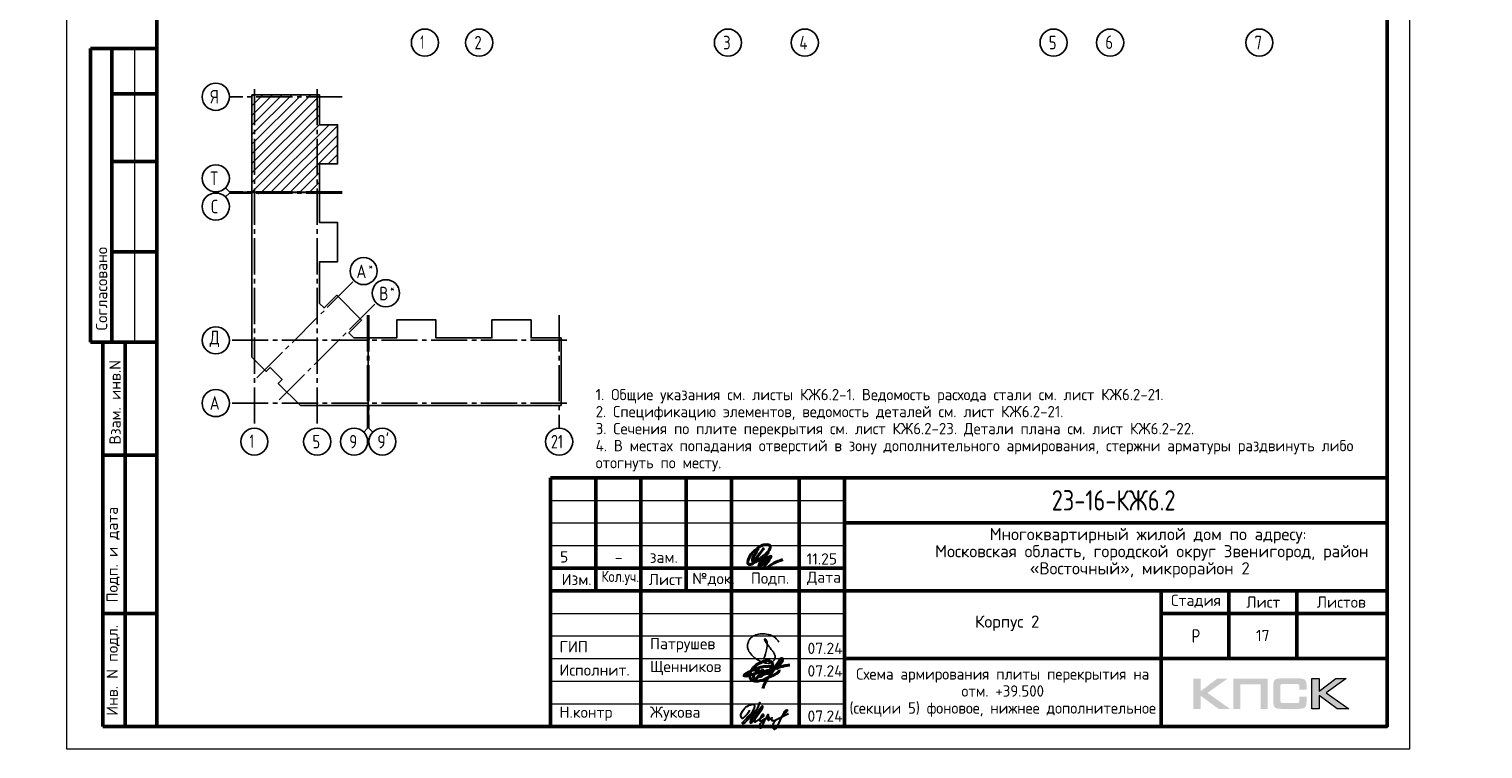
# Model space of a CAD drawing. Header units: millimetres. Extents: x 40580 to 1930067, y -240640 to 81020.
# Tile 298 of 656: x 924343 to 956489, y -240477 to -224547. Entities that reach past the tile are written whole.
import ezdxf

# ---------------------------------------------------------------- set-up
doc = ezdxf.new("R2010")
doc.units = ezdxf.units.MM
doc.linetypes.add('______5', pattern=[1100, 800, -100, 100, -100])
doc.linetypes.add('CENTER', pattern=[2, 1.25, -0.25, 0.25, -0.25])
for name, color, linetype, lineweight in [('Standard', 7, 'Continuous', 25), ('ОСИ', 7, 'CENTER', 15), ('Основная', 7, 'Continuous', 40), ('Текст_ общее', 7, 'Continuous', 25)]:
    doc.layers.add(name, color=color, linetype=linetype, lineweight=lineweight)
doc.styles.add('GOST 2.304', font='isocpeur.ttf', dxfattribs={"width": 0.8})
doc.styles.add('ISOCPEUR', font='isocpeur.ttf')
doc.styles.get("Standard").update_dxf_attribs({"font": 'isocpeur.ttf'})

# ---------------------------------------------------------------- blocks, each defined once
blk = doc.blocks.new('яяя')
at = {"lineweight": 30}
for points in [[(345424, 110432), (345425, 110410), (345424, 110397), (345417, 110379), (345406, 110350), (345390, 110319), (345357, 110275), (345310, 110221), (345265, 110176), (345198, 110110), (345161, 110077), (345133, 110066), (345116, 110066), (345102, 110075), (345090, 110091), (345082, 110115), (345074, 110146), (345066, 110182), (345064, 110206), (345067, 110234), (345077, 110278), (345095, 110320), (345114, 110361), (345134, 110395), (345159, 110428), (345195, 110469), (345228, 110506), (345284, 110560), (345331, 110595), (345379, 110625), (345435, 110648), (345486, 110670), (345532, 110686), (345573, 110696), (345605, 110698), (345621, 110695), (345635, 110687), (345648, 110671), (345656, 110649), (345659, 110625), (345659, 110583), (345656, 110553), (345647, 110523), (345635, 110489), (345387, 110033), (345349, 109985), (345311, 109948), (345247, 109889), (345209, 109858), (345192, 109844), (345180, 109837), (345157, 109833), (345150, 109835), (345140, 109842), (345135, 109856), (345138, 109881), (345148, 109892), (345183, 109930), (345267, 110024), (345343, 110105), (345455, 110213), (345617, 110343), (345775, 110456), (345811, 110526), (345838, 110607), (345890, 110740), (345902, 110771), (345698, 110295), (345672, 110226), (345626, 110132), (345572, 110032), (345518, 109953), (345481, 109918), (345497, 110001), (345567, 110147), (345655, 110301), (345760, 110442)], [(345481, 109918), (345476, 109896), (345475, 109874), (345485, 109861), (345506, 109866), (345539, 109891), (345632, 109983), (345968, 110450), (346022, 110527), (346029, 110560), (346027, 110579), (346026, 110590), (346010, 110605), (345993, 110609), (345975, 110601), (345962, 110584), (345954, 110562), (345857, 110421), (345783, 110292), (345741, 110183), (345701, 110079), (345665, 109985), (345660, 109952), (345666, 109929), (345669, 109915), (345682, 109910), (345702, 109914), (345735, 109941), (345846, 110007), (346065, 110160), (346075, 110193), (346070, 110217), (346066, 110236), (346052, 110241), (346030, 110241), (346007, 110228), (345978, 110203), (345960, 110164), (345892, 110010), (345895, 109986), (345904, 109966), (345925, 109964), (345969, 109968), (346045, 110000), (346218, 110114), (346261, 110154), (346280, 110184), (346282, 110210), (346278, 110225), (346263, 110229), (346241, 110222), (346220, 110198), (346162, 110049), (345989, 109904), (345932, 109849), (345906, 109805), (345891, 109739), (345890, 109690), (345899, 109652), (345924, 109647), (345956, 109655), (345980, 109674), (346058, 109838), (346158, 110046), (346261, 110098), (346314, 110120), (346292, 110079), (346269, 110036), (346261, 110008), (346267, 109998), (346293, 109998), (346363, 110039), (346445, 110095), (346421, 110068), (346414, 110040), (346407, 110011), (346416, 109990), (346466, 109972), (346509, 109977), (346574, 109984), (347172, 110293)], [(346586, 109971), (346543, 109917), (346509, 109873), (346489, 109825), (346475, 109767), (346472, 109710), (346478, 109675), (346485, 109641), (346501, 109621), (346517, 109602), (346542, 109589), (346568, 109592), (346605, 109620), (346680, 109731), (346736, 109842), (346865, 110115), (346962, 110290), (346969, 110318), (346979, 110360), (347013, 110403), (347056, 110434), (347091, 110450), (347109, 110450), (347121, 110434), (347115, 110405), (347072, 110355), (347012, 110307), (346924, 110222)]]:
    blk.add_lwpolyline(points, dxfattribs=at)
blk = doc.blocks.new('Из_буфера32210')
at = {"color": 7, "lineweight": 25}
blk.add_lwpolyline([(357, 84), (386, 160), (399, 213), (405, 239), (412, 268), (420, 299), (427, 339), (434, 380), (437, 414), (438, 442), (436, 466), (430, 489), (425, 504), (417, 519), (409, 531), (405, 535), (403, 536), (400, 539), (394, 541), (387, 543), (383, 542), (379, 539), (377, 534), (377, 528), (379, 523), (438, 428), (470, 382), (484, 365), (504, 341), (528, 310), (551, 280), (562, 264), (575, 247), (582, 235), (589, 220), (599, 198), (606, 184), (610, 167), (611, 155), (612, 143), (611, 127), (609, 116), (603, 96), (596, 82), (588, 69), (579, 56), (563, 43), (551, 34), (539, 25), (524, 16), (511, 10), (494, 5), (481, 3), (456, 0), (432, 1), (415, 3), (396, 6), (375, 11), (355, 19), (336, 24), (310, 31), (293, 39), (269, 53), (243, 69), (223, 80), (202, 93), (180, 109), (152, 128), (126, 152), (98, 182), (77, 211), (52, 241), (32, 266), (20, 293), (8, 329), (3, 348), (1, 373), (0, 393), (1, 417), (6, 440), (13, 454), (20, 476), (26, 497), (38, 517), (47, 529), (60, 548), (75, 563), (95, 581), (115, 593), (135, 606), (161, 618), (187, 628), (213, 638), (251, 647), (282, 653), (319, 655), (353, 655), (384, 652), (418, 648), (460, 641), (503, 628), (544, 611), (579, 594), (611, 573), (639, 545), (666, 515), (679, 496), (694, 471)], dxfattribs=at)

msp = doc.modelspace()

# ---------------------------------------------------------------- hatches: boundary and pattern name
h = msp.add_hatch(color=256)
h.paths.add_polyline_path([(950844.3, -238920.2), (950616.8, -238920.2), (950244.8, -239200.3), (950244.8, -238920.2), (950087.2, -238920.2), (950087.2, -239592.4), (950244.8, -239592.4), (950244.8, -239297.1), (950647.3, -239592.4), (950899, -239592.4), (950398.3, -239236.9)])
h.paths.add_polyline_path([(951127.2, -239046.8), (951572.5, -239046.8), (951572.5, -239592.4), (951728.7, -239592.4), (951728.7, -238920.2), (951562.1, -238920.2), (950970.9, -238920.2), (950970.9, -239079.3), (950970.9, -239592.4), (951127.2, -239592.4)])
h.paths.add_polyline_path([(952866.9, -238916.8), (952709.2, -238916.8), (952709.2, -239589.6), (952866.9, -239589.6), (952866.9, -239293.6), (953269.3, -239589.6), (953521, -239589.6), (953020.4, -239233.5), (953466.4, -238916.8), (953239.6, -238916.8), (952866.9, -239196.8)])
msp.add_hatch(color=256).paths.add_polyline_path([(952577.9, -238991.5), (952575.8, -238983.9), (952573, -238977.6), (952569.6, -238971.4), (952566.1, -238965.2), (952562.7, -238960.4), (952558.5, -238955.5), (952554.4, -238950.7), (952550.2, -238946.5), (952544.7, -238943.1), (952539.1, -238938.9), (952532.9, -238935.5), (952526, -238932.7), (952519.1, -238929.9), (952511.5, -238927.2), (952503.9, -238925.1), (952485.9, -238921.6), (952466.5, -238918.9), (952445.1, -238917.5), (952421.6, -238916.8), (952020.5, -238916.8), (951997, -238917.5), (951976.3, -238918.9), (951956.2, -238921.6), (951938.9, -238925.1), (951930.6, -238927.9), (951923, -238929.9), (951916.1, -238932.7), (951909.9, -238936.2), (951903.7, -238938.9), (951897.5, -238943.1), (951892.6, -238946.5), (951887.8, -238950.7), (951883.6, -238955.5), (951880.2, -238960.4), (951876, -238965.2), (951872.6, -238971.4), (951869.8, -238977.6), (951867, -238984.6), (951864.3, -238991.5), (951862.2, -238999.1), (951858.7, -239015.7), (951856, -239033.6), (951853.9, -239053.7), (951853.9, -239075.8), (951853.9, -239429.9), (951853.9, -239452), (951856, -239472), (951858.7, -239490.7), (951862.2, -239507.3), (951864.3, -239514.9), (951867, -239521.8), (951869.8, -239528.7), (951872.6, -239535), (951876, -239540.5), (951880.2, -239546), (951883.6, -239550.9), (951887.8, -239555.7), (951892.6, -239559.9), (951898.1, -239563.3), (951903.7, -239566.8), (951909.9, -239570.2), (951916.1, -239573.7), (951923.7, -239575.8), (951930.6, -239578.5), (951938.9, -239580.6), (951956.2, -239584.8), (951976.3, -239586.8), (951997.7, -239588.9), (952020.5, -239589.6), (952421.6, -239589.6), (952445.1, -239588.9), (952466.5, -239587.5), (952485.9, -239584.8), (952503.2, -239581.3), (952511.5, -239578.5), (952519.1, -239576.5), (952526, -239573.7), (952532.9, -239570.2), (952539.1, -239567.5), (952544.7, -239563.3), (952550.2, -239559.9), (952554.4, -239555.7), (952558.5, -239551.6), (952562.7, -239546), (952566.1, -239541.2), (952569.6, -239535), (952573, -239528.7), (952575.8, -239522.5), (952577.9, -239514.9), (952580.6, -239507.3), (952584.1, -239490.7), (952586.9, -239472.7), (952588.2, -239452), (952588.9, -239429.9), (952588.9, -239318.5), (952432, -239318.5), (952432, -239409.1), (952432, -239415.3), (952431.3, -239421.6), (952429.9, -239427.1), (952428.5, -239432.6), (952426.4, -239437.5), (952424.4, -239441.6), (952421.6, -239445.8), (952418.1, -239449.2), (952414.7, -239452.7), (952410.5, -239455.4), (952405.7, -239457.5), (952400.8, -239459.6), (952396, -239461), (952389.8, -239461.7), (952383.6, -239462.4), (952377.3, -239463.1), (952053.7, -239463.1), (952048.2, -239462.4), (952043.4, -239461.7), (952039.2, -239459.6), (952035.1, -239457.5), (952030.9, -239454.8), (952027.5, -239452), (952024, -239448.5), (952021.2, -239444.4), (952018.5, -239440.2), (952016.4, -239436.1), (952014.3, -239431.2), (952012.9, -239426.4), (952010.9, -239416.7), (952010.2, -239407), (952010.2, -239084.1), (952010.2, -239078.6), (952010.9, -239073.1), (952012.2, -239068.2), (952013.6, -239063.4), (952015, -239059.2), (952017.1, -239055.8), (952019.8, -239052.3), (952022.6, -239048.9), (952026.1, -239046.1), (952029.5, -239043.3), (952033.7, -239041.3), (952037.8, -239039.9), (952042.7, -239038.5), (952047.5, -239037.8), (952053, -239037.1), (952058.6, -239037.1), (952377.3, -239037.1), (952383.6, -239037.1), (952389.8, -239037.8), (952395.3, -239039.2), (952400.2, -239040.6), (952405, -239042.6), (952409.8, -239044.7), (952414, -239048.2), (952417.4, -239050.9), (952420.9, -239055.1), (952423.7, -239059.2), (952426.4, -239063.4), (952428.5, -239068.2), (952429.9, -239073.1), (952431.3, -239078.6), (952432, -239084.8), (952432, -239091), (952432, -239165), (952588.9, -239165), (952588.9, -239075.8), (952588.2, -239053.7), (952586.9, -239033.6), (952584.1, -239015.7), (952579.9, -238999.1)])

# ---------------------------------------------------------------- linework, layer by layer
at = {"lineweight": 0}
msp.add_lwpolyline([(952709.2, -239589.6), (952709.2, -238916.8), (952866.9, -238916.8), (952866.9, -239196.8), (953239.6, -238916.8), (953466.4, -238916.8), (953020.4, -239233.5), (953521, -239589.6), (953269.3, -239589.6), (952866.9, -239293.6), (952866.9, -239589.6), (952709.2, -239589.6)], close=True, dxfattribs=at)
at = {"layer": 'Standard', "color": 7, "linetype": 'Continuous', "lineweight": 50, "transparency": 33554687}
for p, q in [((927171.4, -224977.2), (925698.2, -224977.2)), ((925698.2, -224977.2), (925698.2, -231477.2)), ((925698.2, -224977.2), (925698.2, -231477.2)), ((926171.4, -224977.2), (926171.4, -231477.2)), ((927171.4, -225977.2), (926171.4, -225977.2)), ((927171.4, -227477.2), (926171.4, -227477.2)), ((927171.4, -229477.2), (926171.4, -229477.2)), ((925698.2, -231477.2), (927171.4, -231477.2)), ((925971.4, -239977.2), (925971.4, -231477.2)), ((925971.4, -239977.2), (925971.4, -231477.2)), ((926471.4, -239977.2), (926471.4, -231477.2)), ((925971.4, -233977.2), (927171.4, -233977.2)), ((935871.4, -239977.2), (935871.4, -234477.2)), ((935871.4, -234477.2), (954371.4, -234477.2)), ((936871.4, -236977.2), (936871.4, -234477.2)), ((937871.4, -239977.2), (937871.4, -234477.2)), ((938871.4, -236977.2), (938871.4, -234477.2)), ((939871.4, -239977.2), (939871.4, -234477.2)), ((941371.4, -239977.2), (941371.4, -234477.2)), ((942371.4, -239977.2), (942371.4, -234477.2)), ((942371.4, -235477.2), (954371.4, -235477.2)), ((935871.4, -236477.2), (942371.4, -236477.2)), ((935871.4, -236477.2), (942371.4, -236477.2)), ((935871.4, -236977.2), (942371.4, -236977.2)), ((935871.4, -236977.2), (942371.4, -236977.2)), ((942371.4, -236977.2), (954371.4, -236977.2)), ((949371.4, -238477.2), (949371.4, -236977.2)), ((950871.4, -238477.2), (950871.4, -236977.2)), ((952371.4, -238477.2), (952371.4, -236977.2)), ((925971.4, -237477.2), (927171.4, -237477.2)), ((949371.4, -237477.2), (954371.4, -237477.2)), ((942371.4, -238477.2), (954371.4, -238477.2)), ((949371.4, -239977.2), (949371.4, -238477.2)), ((949371.4, -239977.2), (949371.4, -238477.2)), ((927171.4, -239977.2), (925971.4, -239977.2))]:
    msp.add_line(p, q, dxfattribs=at)
at = {"layer": 'Standard', "color": 7, "linetype": 'Continuous', "lineweight": 13, "transparency": 33554687}
for p, q in [((926671.4, -224977.2), (926671.4, -231477.2)), ((928771.4, -228150.2), (928683.5, -228062.3)), ((928771.4, -228175.2), (928683.5, -228263.1)), ((928771.4, -228150.2), (929271.4, -228150.2)), ((928771.4, -228175.2), (929271.4, -228175.2)), ((931829.4, -233377.2), (931829.4, -232877.2)), ((931854.4, -233377.2), (931854.4, -232877.2)), ((931829.4, -233377.2), (931741.5, -233465.1)), ((931854.4, -233377.2), (931942.3, -233465.1)), ((935871.4, -234977.2), (942371.4, -234977.2)), ((935871.4, -235477.2), (942371.4, -235477.2)), ((935871.4, -235977.2), (942371.4, -235977.2)), ((935871.4, -237477.2), (942371.4, -237477.2)), ((935871.4, -237977.2), (942371.4, -237977.2)), ((935871.4, -237977.2), (942371.4, -237977.2)), ((935871.4, -238477.2), (942371.4, -238477.2)), ((935871.4, -238477.2), (942371.4, -238477.2)), ((935871.4, -238977.2), (942371.4, -238977.2)), ((935871.4, -239477.2), (942371.4, -239477.2))]:
    msp.add_line(p, q, dxfattribs=at)
at = {"layer": 'Standard', "color": 7, "linetype": 'Continuous', "lineweight": -3, "transparency": 33554687}
for p, q in [((929271.4, -227307.8), (930576, -226003.2)), ((929271.4, -226883.5), (930151.7, -226003.2)), ((929271.4, -226459.3), (929727.5, -226003.2)), ((929271.4, -226035), (929303.2, -226003.2)), ((929271.4, -227095.6), (930363.8, -226003.2)), ((929271.4, -226671.4), (929939.6, -226003.2)), ((929271.4, -226247.1), (929515.3, -226003.2)), ((929271.4, -227519.9), (930767.4, -226023.9)), ((929271.4, -227732), (930767.4, -226236)), ((929271.4, -227944.2), (930767.4, -226448.2)), ((929271.4, -228156.3), (930767.4, -226660.3)), ((929479.6, -228160.2), (930975.6, -226664.2)), ((929691.8, -228160.2), (931164.4, -226687.6)), ((929903.9, -228160.2), (931164.4, -226899.7)), ((930116, -228160.2), (931164.4, -227111.8)), ((930956.2, -227532.2), (931164.4, -227324)), ((930328.2, -228160.2), (930767.4, -227721)), ((930540.3, -228160.2), (930767.4, -227933.1)), ((930752.4, -228160.2), (930767.4, -228145.2))]:
    msp.add_line(p, q, dxfattribs=at)
at = {"layer": 'Standard', "color": 7, "linetype": 'Continuous', "lineweight": 25, "transparency": 33554687}
for p, q in [((954371.4, -239977.2), (954371.4, -234477.2)), ((935871.4, -239977.2), (954371.4, -239977.2)), ((935871.4, -239977.2), (954371.4, -239977.2)), ((935871.4, -239977.2), (954371.4, -239977.2))]:
    msp.add_line(p, q, dxfattribs=at)
at = {"layer": 'Standard', "color": 7, "linetype": 'Continuous', "lineweight": 13, "transparency": 33554687}
msp.add_lwpolyline([(925171.4, -240477.2), (954871.4, -240477.2), (954871.4, -198477.2), (925171.4, -198477.2), (925171.4, -240477.2)], close=True, dxfattribs=at)
at = {"layer": 'Standard', "color": 7, "linetype": 'Continuous', "lineweight": 50, "transparency": 33554687}
msp.add_lwpolyline([(927171.4, -198977.2), (954371.4, -198977.2), (954371.4, -239977.2), (927171.4, -239977.2), (927171.4, -198977.2)], close=True, dxfattribs=at)
at = {"layer": 'Standard', "color": 7, "linetype": 'Continuous', "lineweight": 25, "transparency": 33554687}
for points in [[(929271.4, -228160.2), (929271.4, -226003.2), (930767.4, -226003.2), (930767.4, -226664.2), (931164.4, -226664.2), (931164.4, -227532.2), (930767.4, -227532.2), (930767.4, -228160.2), (930749.4, -228160.2), (930749.4, -228140.2), (930734.4, -228140.2), (930734.4, -228160.2), (929271.4, -228160.2)], [(929271.4, -231620.2), (929271.4, -228165.2), (929409.4, -228165.2), (929409.4, -228185.2), (929424.4, -228185.2), (929424.4, -228165.2), (930767.4, -228165.2), (930767.4, -228828.2), (931164.4, -228828.2), (931164.4, -229696.2), (930767.4, -229696.2), (930767.4, -230621.9), (930865.3, -230719.7), (931146.1, -230438.9), (931695.5, -230988.3), (931414.7, -231269.2), (931526.7, -231381.2), (931839.4, -231381.2), (931839.4, -232877.2), (930341.4, -232877.2), (929853.4, -232389.2), (929938.2, -232304.4), (929670.3, -232036.4), (929585.4, -232121.3), (929271.4, -231807.2), (929271.4, -231620.2)], [(931844.4, -232877.2), (931844.4, -231414.2), (931864.4, -231414.2), (931864.4, -231399.2), (931844.4, -231399.2), (931844.4, -231381.2), (932472.4, -231381.2), (932472.4, -230984.2), (933340.4, -230984.2), (933340.4, -231381.2), (933958.4, -231381.2), (934576.4, -231381.2), (934576.4, -230984.2), (935444.4, -230984.2), (935444.4, -231381.2), (936105.4, -231381.2), (936105.4, -232877.2), (933958.4, -232877.2), (931844.4, -232877.2)]]:
    msp.add_lwpolyline(points, dxfattribs=at)
at = {"layer": 'ОСИ', "color": 8, "linetype": '______5', "lineweight": -3, "transparency": 33554687}
for p, q in [((929324.4, -225875.9), (929324.4, -233377.2)), ((930714.4, -225875.9), (930714.4, -233377.2)), ((931267.4, -226046.2), (928771.4, -226046.2)), ((931267.4, -228150.2), (928771.4, -228150.2)), ((931267.4, -228175.2), (928771.4, -228175.2)), ((929379.6, -232264.8), (931529.4, -230115)), ((929869.7, -232754.8), (932019.4, -230605)), ((931829.4, -230881.2), (931829.4, -233377.2)), ((931854.4, -230881.2), (931854.4, -233377.2)), ((936062.4, -230881.2), (936062.4, -233377.2)), ((936232.7, -231434.2), (928771.4, -231434.2)), ((936232.7, -231434.2), (928771.4, -231434.2)), ((936232.7, -232824.2), (928771.4, -232824.2))]:
    msp.add_line(p, q, dxfattribs=at)
at = {"layer": 'ОСИ', "color": 7, "linetype": 'Continuous', "lineweight": -3, "transparency": 33554687}
for centre in [(933095.4, -224847.2), (934295.4, -224847.2), (939795.4, -224847.2), (941495.4, -224847.2), (946995.4, -224847.2), (948245.4, -224847.2), (951545.4, -224847.2), (928471.4, -226046.2), (928471.4, -227850.2), (928471.4, -228475.2), (931741.5, -229902.9), (932231.5, -230392.9), (928471.4, -231434.2), (928471.4, -231434.2), (928471.4, -232824.2), (929324.4, -233677.2), (930714.4, -233677.2), (931529.4, -233677.2), (932154.4, -233677.2), (936062.4, -233677.2)]:
    msp.add_circle(centre, 300, dxfattribs=at)
at = {"layer": 'Основная', "color": 7, "ltscale": 100}
msp.add_spline([(940464.2, -236039.7), (940394.8, -236166.1), (940337.8, -236288), (940337.8, -236316), (940372.5, -236298.1), (940469.8, -236192.9), (940581.6, -236045.3), (940501.1, -236149.3), (940438.5, -236244.4), (940446.3, -236305.9), (940505.6, -236300.3), (940583.9, -236234.3), (940675.6, -236125.8), (940727, -236021.8), (940720.3, -235973.7), (940636, -235957.5), (940561.5, -235968.1), (940431.8, -236053.1), (940314.3, -236162.7), (940257.3, -236260), (940236, -236332.7), (940237.1, -236379.7), (940277.4, -236397.6), (940345.6, -236374.1), (940533.5, -236248.9), (940687.9, -236121.4), (940532.2, -236332.2), (940476.6, -236429.5), (940476.5, -236447.9), (940510, -236431.1), (940604, -236333.8), (940729.2, -236218.7), (940748.3, -236214.2), (940730.4, -236256.7), (940653.3, -236368.5), (940606.2, -236455.8), (940612.9, -236474.8), (940648.7, -236465.8), (940812, -236366.3), (941006.6, -236288)], degree=3, dxfattribs=at)
at = {"layer": 'Основная'}
for points in [[(940564.7, -239136), (940683.2, -238904.7), (940833.4, -238692.8), (940924.9, -238534.2), (940949, -238500.9), (940970.6, -238478.9), (940982.4, -238476.6), (940989.3, -238475.8), (940994.6, -238477.1), (940998.5, -238479.9), (941000.6, -238484.2), (941001.5, -238487.3), (941003.6, -238494.2), (941003.1, -238497.6), (941002.9, -238505), (941001.5, -238509), (941000.3, -238520.5), (940987.8, -238546.5), (940958.5, -238589.9), (940910.2, -238642.1), (940851.5, -238684), (940816.7, -238704.9), (940797.6, -238708.9), (940622.7, -238757.3), (940428.9, -238801.9), (940293.7, -238840.7), (940212.9, -238860.6), (940168.9, -238862.5), (940148.4, -238852), (940159.7, -238842.6), (940170.1, -238829), (940187.5, -238817.7), (940250.7, -238779.8), (940339.9, -238736.7), (940429.8, -238697.5), (940515.9, -238670.2), (940599.9, -238652.4), (940703.6, -238648.8), (940751.3, -238646.1)], [(940926.1, -238723.6), (940923.6, -238763.5), (940905.3, -238778.5), (940873.7, -238804.2), (940794.7, -238850), (940714.8, -238881.6), (940641.6, -238917.4), (940484.3, -238973.5), (940391.1, -238974.6), (940347.3, -238963.5), (940319, -238945.8), (940301.8, -238934.7), (940285.7, -238905.9), (940276.3, -238877), (940281.3, -238823.8), (940287.4, -238783.9), (940313.5, -238734), (940344.4, -238694.2), (940393.9, -238646.9), (940437.1, -238610.3), (940497, -238580.4), (940559.7, -238549.9), (940623.5, -238527.7), (940662.5, -238522.2), (940710.5, -238526), (940732.1, -238538.2), (940756.2, -238556.4), (940769.9, -238573.1), (940787, -238595.9), (940788.2, -238626.4), (940786.5, -238642.5), (940782.1, -238662.7), (940775.4, -238678.5), (940764.3, -238688.5), (940751.6, -238688.5), (940741, -238681.8), (940742.1, -238657.4), (940752.7, -238645.2), (940801.9, -238661.6), (940824.9, -238673.1), (940876.6, -238691.6), (940892, -238698.9), (940902.2, -238705.6)], [(940498.7, -238843.7), (940497.6, -238761.8), (940488.3, -238739.3), (940466.9, -238730.8), (940449.9, -238741.5), (940432.1, -238756.7), (940409.2, -238782.9), (940386.6, -238806.6), (940370, -238832.5), (940366.3, -238853.9), (940359.7, -238891.2), (940363, -238905.7), (940377, -238928.2), (940398.5, -238930.8), (940426.9, -238917.5), (940451, -238887.2), (940469.1, -238869.8), (940492.7, -238850.6), (940530.1, -238782.2), (940550.8, -238748.9), (940568.5, -238727.5), (940501.6, -238835.8), (940503.5, -238857.2), (940507.9, -238876.1), (940529, -238864.6), (940553.7, -238852.1), (940585.9, -238822.5), (940588.9, -238817.3), (940597.7, -238788.5), (940602.9, -238773.7), (940604.8, -238767.8), (940601.1, -238804), (940604, -238816.9), (940620.3, -238816.2), (940642.5, -238809.5), (940662.1, -238776.6), (940663.9, -238757.8), (940654.3, -238808.4), (940663.9, -238808.8), (940696.4, -238796.6), (940721.2, -238779.2), (940724.2, -238745.6), (940726, -238731.2), (940729, -238761.8), (940747.5, -238763), (940764.8, -238760.7), (940777.8, -238726.4), (940780.4, -238718.2), (940780, -238726), (940775.2, -238751.5), (940791.5, -238755.9)], [(940829.6, -238699), (940889.5, -238680.8), (940960.8, -238658.8), (940998.9, -238650.9), (941068.3, -238632.3), (941124.2, -238625.7), (941164.9, -238626.5)]]:
    msp.add_spline(points, degree=3, dxfattribs=at)

# ---------------------------------------------------------------- block references
at = {"color": 1, "ltscale": 100}
msp.add_blockref('Из_буфера32210', (940226.5, -238583.4), dxfattribs=at)
at = {"color": 2, "lineweight": 60, "xscale": 0.5, "yscale": 0.5, "zscale": 0.5}
msp.add_blockref('яяя', (767550.7, -294835.7), dxfattribs=at)

# ---------------------------------------------------------------- texts
at = {"layer": 'Standard', "color": 7, "linetype": 'Continuous', "lineweight": 50, "transparency": 33554687, "char_height": 250, "attachment_point": 7, "rotation": 90, "style": 'GOST 2.304'}
for s, insert, width in [('\\A1;{\\fISOCPEUR|i0|b0;\\H250.000000;\\W1.000000;\\C7;Согласовано}\\P', (926071.4, -231215.7), 2071.875), ('\\A1;{\\fISOCPEUR|i0|b0;\\H250.000000;\\W1.000000;\\C7;Взам. инв.N}\\P', (926369.4, -233741.3), 1909.099), ('\\A1;{\\fISOCPEUR|i0|b0;\\H250.000000;\\W1.000000;\\C7;Подп. и дата}\\P', (926345.7, -237235), 2197.059), ('\\A1;{\\fISOCPEUR|i0|b0;\\H250.000000;\\W1.000000;\\C7;Инв. N подл.}\\P', (926345.7, -239743.2), 2021.795)]:
    msp.add_mtext(s, dxfattribs=dict(at, insert=insert, width=width))
at = {"layer": 'Standard', "color": 7, "linetype": 'Continuous', "lineweight": 13, "transparency": 33554687, "insert": (936871.4, -232510.6), "char_height": 250, "width": 17500, "attachment_point": 1, "line_spacing_factor": 0.903614}
msp.add_mtext('{\\W0.9524;1. Общие указания см. листы КЖ6.2-1. Ведомость расхода стали см. лист КЖ6.2-21.}\\P{\\W0.9524;2. Спецификацию элементов, ведомость деталей см. лист КЖ6.2-21.}\\P{\\W0.9524;3. Сечения по плите перекрытия см. лист КЖ6.2-23. Детали плана см. лист КЖ6.2-22.}\\P{\\W0.9524;4. В местах попадания отверстий в зону дополнительного армирования, стержни арматуры раздвинуть либо отогнуть по месту.}', dxfattribs=at)
at = {"layer": 'Standard', "color": 7, "linetype": 'Continuous', "lineweight": 25, "transparency": 33554687, "style": 'ISOCPEUR'}
for s, insert, char_height, width, attachment_point in [('\\W0.75;21', (935882.4, -233827.2), 300, 472.641, 7), ('Многоквартирный\\~жилой\\~дом\\~по\\~адресу:\\~', (945581.5, -235932.2), 270, 5717.08, 7), ('Московская\\~область,\\~городской\\~округ\\~Звенигород,\\~район\\~', (944375.5, -236310.2), 270, 8136.208, 7), ('5', (936173.5, -236102.5), 250, 283.333, 2), ('-', (937378, -236111.4), 250, 283.333, 2), ('зам.', (938378, -236111.4), 250, 283.333, 2), ('11.25', (941531.9, -236397.3), 250, 693.365, 7), ('Изм.', (936119.3, -236852.5), 250, 631.146, 7), ('Лист', (938042.3, -236852.5), 250, 782.227, 7), ('№док.', (939006.8, -236869.8), 250, 853.387, 7), ('Подп.', (940302.7, -236862.9), 250, 764.539, 7), ('Дата', (941544.5, -236852.5), 250, 782.227, 7), ('«Восточный»,\\~микрорайон\\~2', (946468, -236688.2), 270, 3952.828, 7), ('\\W0.83;Кол.уч.', (936998.4, -236852.5), 250, 799.955, 7), ('Стадия', (949591.9, -237352.5), 250, 1031.097, 7), ('Лист', (951255, -237352.5), 250, 782.227, 7), ('Листов', (952814.3, -237352.5), 250, 1066.504, 7), ('Корпус\\~2', (945259.4, -237867.2), 270, 1362.881, 7), ('\\W0.77;Р', (950048.4, -238127.2), 300, 262.931, 7), ('ГИП', (936071.4, -238339.7), 250, 586.81, 7), ('Патрушев', (938071.4, -238339.7), 250, 1386.365, 7), ('07.24', (941554.5, -238375.9), 250, 817.627, 7), ('Щенников', (938071.4, -238845.8), 250, 1333.081, 7), ('Исполнит.', (936071.4, -238855.5), 250, 1386.365, 7), ('07.24', (941554.5, -238875.9), 250, 817.627, 7), ('Н.контр', (936071.4, -239855.5), 250, 1102.087, 7), ('Жукова', (938071.4, -239855.5), 250, 1031.11, 7), ('07.24', (941554.5, -239875.9), 250, 817.627, 7)]:
    msp.add_mtext(s, dxfattribs=dict(at, insert=insert, char_height=char_height, width=width, attachment_point=attachment_point))
at = {"layer": 'Standard', "color": 7, "linetype": 'Continuous', "lineweight": 50, "transparency": 33554687, "insert": (946954, -235202.2), "char_height": 450, "width": 3070.526, "attachment_point": 7, "style": 'GOST 2.304'}
msp.add_mtext('23-16-КЖ6.2', dxfattribs=at)
at = {"layer": 'Standard', "color": 7, "linetype": 'Continuous', "lineweight": 13, "transparency": 33554687, "insert": (951621.4, -237967.2), "char_height": 250, "width": 393.75, "attachment_point": 5, "style": 'ISOCPEUR'}
msp.add_mtext('\\A1;{\\fISOCPEUR|i0|b0;\\H250.000000;\\W1.000000;\\C7;17}\\P', dxfattribs=at)
at = {"layer": 'Standard', "color": 7, "linetype": 'Continuous', "lineweight": 25, "transparency": 33554687, "insert": (945871.4, -238693.3), "char_height": 250, "width": 7000, "attachment_point": 2, "line_spacing_factor": 0.903614, "style": 'ISOCPEUR'}
msp.add_mtext('{\\W0.9524;Схема армирования плиты перекрытия на отм. +39.500}\\P{\\W0.9524;(секции 5) фоновое, нижнее дополнительное}', dxfattribs=at)
at = {"layer": 'ОСИ', "color": 7, "linetype": 'Continuous', "lineweight": 25, "transparency": 33554687, "attachment_point": 7, "style": 'ISOCPEUR'}
for s, insert, char_height, width in [('\\W0.56;1', (932995.4, -224987.2), 300, 233.324), ('\\W0.78;2', (934190.4, -224997.2), 300, 326.834), ('\\W0.78;3', (939690.4, -224997.2), 300, 326.834), ('\\W0.78;6', (948140.4, -224987.2), 300, 326.853), ('\\W0.80;4', (941375.4, -224997.2), 300, 359.83), ('\\W0.78;5', (946890.4, -224997.2), 300, 326.834), ('\\W0.78;7', (951440.4, -224997.2), 300, 326.853), ('\\W0.80;Я', (928351.4, -226196.2), 300, 359.83), ('\\W0.80;Т', (928351.4, -228000.2), 300, 359.83), ('\\W0.78;С', (928366.4, -228625.2), 300, 326.834), ('\\W0.82;А', (931580, -230060.4), 300, 392.649), ('\\W0.80;*', (931850, -229885.4), 180, 215.891), ('\\W0.80;В', (932085, -230550.4), 300, 359.848), ('\\W0.80;*', (932325, -230375.4), 180, 215.891), ('\\W0.82;Д', (928336.4, -231584.2), 300, 392.649), ('\\W0.82;А', (928336.4, -232974.2), 300, 392.649), ('\\W0.56;1', (929224.4, -233817.2), 300, 233.343), ('\\W0.78;5', (930609.4, -233827.2), 300, 326.853), ('\\W0.78;9', (931424.4, -233827.2), 300, 326.853), ("\\W0.84;9'", (932042.9, -233827.2), 300, 441.046)]:
    msp.add_mtext(s, dxfattribs=dict(at, insert=insert, char_height=char_height, width=width))
at = {"layer": 'Текст_ общее', "color": 7, "linetype": 'Continuous', "lineweight": 50, "transparency": 33554687, "insert": (910825.4, -226703.7), "char_height": 450, "width": 10170.264, "attachment_point": 7, "style": 'GOST 2.304'}
msp.add_mtext('Принципиальная\\~схема\\~обрамления\\~проёмов', dxfattribs=at)

doc.saveas('drawing.dxf')
